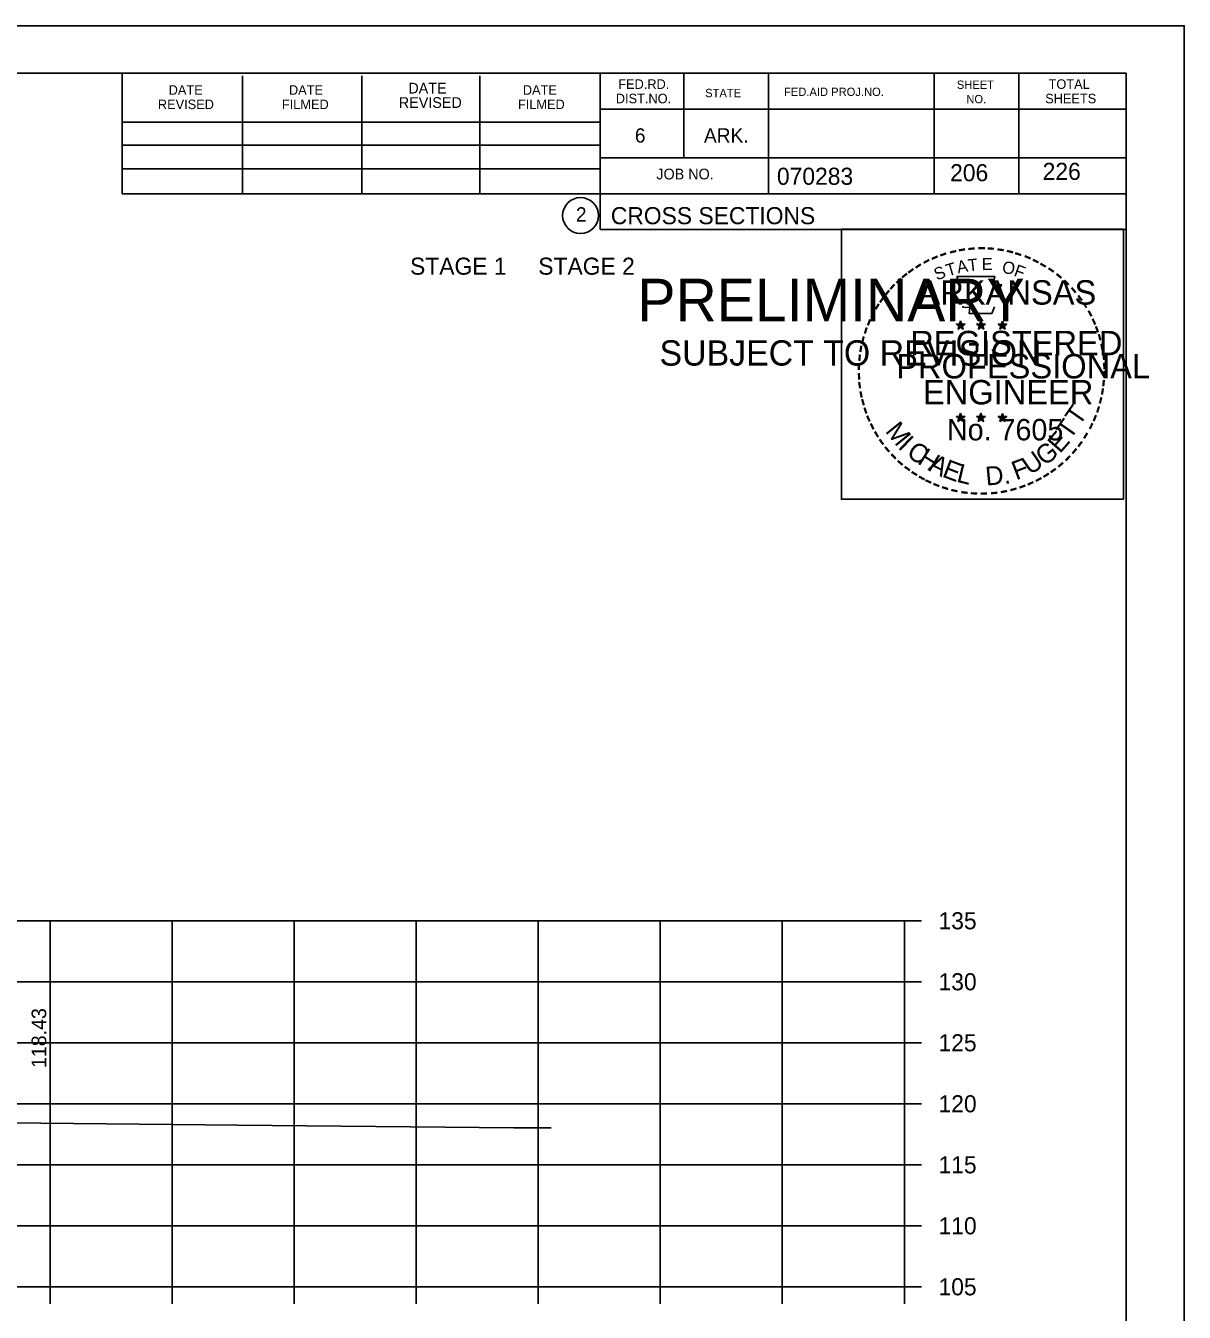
# Model space of a CAD drawing. Extents: x 1175611 to 1176402, y -433344 to -416213.
# Drawn here: x 1175849 to 1175943.9, y -420648.7 to -420543.3 of the extents above; entities that cross this region are included whole.
import ezdxf

# ---------------------------------------------------------------- set-up
doc = ezdxf.new("R2010")
doc.units = 0
for name, color, linetype in [('Default', 7, 'Continuous'), ('R_Axis', 7, 'Continuous'), ('R_Axis Annot', 7, 'Continuous'), ('R_Border', 7, 'Continuous'), ('R_Border Notes', 7, 'Continuous'), ('R_Border PE', 7, 'Continuous'), ('R_Border Prem', 7, 'Continuous'), ('R_Exist Surface', 7, 'Continuous'), ('R_Grid', 7, 'Continuous'), ('R_No Plot', 7, 'Continuous'), ('R_Xsect Elev', 7, 'Continuous')]:
    doc.layers.add(name, color=color, linetype=linetype)

msp = doc.modelspace()

# ---------------------------------------------------------------- linework, layer by layer
at = {"layer": 'R_Axis'}
for p, q in [((1175920.97, -420646.61), (1175920.97, -420616.61)), ((1175922.37, -420616.61), (1175920.97, -420616.61)), ((1175922.37, -420621.61), (1175920.97, -420621.61)), ((1175922.37, -420626.61), (1175920.97, -420626.61)), ((1175922.37, -420631.61), (1175920.97, -420631.61)), ((1175922.37, -420636.61), (1175920.97, -420636.61)), ((1175922.37, -420641.61), (1175920.97, -420641.61)), ((1175640.97, -420646.61), (1175920.97, -420646.61)), ((1175850.97, -420648.01), (1175850.97, -420646.61)), ((1175860.97, -420648.01), (1175860.97, -420646.61)), ((1175870.97, -420648.01), (1175870.97, -420646.61)), ((1175880.97, -420648.01), (1175880.97, -420646.61)), ((1175890.97, -420648.01), (1175890.97, -420646.61)), ((1175900.97, -420648.01), (1175900.97, -420646.61)), ((1175910.97, -420648.01), (1175910.97, -420646.61)), ((1175920.97, -420648.01), (1175920.97, -420646.61)), ((1175922.37, -420646.61), (1175920.97, -420646.61))]:
    msp.add_line(p, q, dxfattribs=at)
at = {"layer": 'R_Border'}
for p, q in [((1175622.97, -420547.15), (1175939.15, -420547.15)), ((1175856.89, -420557.03), (1175856.89, -420547.15)), ((1175866.75, -420557.03), (1175866.75, -420547.35)), ((1175876.51, -420557.03), (1175876.51, -420547.35)), ((1175886.19, -420557.03), (1175886.19, -420547.35)), ((1175896.05, -420547.15), (1175896.05, -420559.95)), ((1175902.89, -420547.15), (1175902.89, -420554.09)), ((1175909.83, -420547.15), (1175909.83, -420557.03)), ((1175923.41, -420547.15), (1175923.41, -420557.03)), ((1175930.35, -420547.15), (1175930.35, -420557.03)), ((1175939.15, -420752.61), (1175939.15, -420547.15)), ((1175939.15, -420550.09), (1175896.05, -420550.09)), ((1175939.15, -420550.07), (1175939.15, -420550.07)), ((1175856.89, -420551.17), (1175896.05, -420551.17)), ((1175856.89, -420553.03), (1175896.05, -420553.03)), ((1175939.15, -420554.09), (1175896.05, -420554.09)), ((1175899.01, -420554.09), (1175939.15, -420554.09)), ((1175856.89, -420557.03), (1175856.89, -420554.97)), ((1175856.89, -420554.97), (1175896.05, -420554.97)), ((1175939.15, -420557.03), (1175856.89, -420557.03)), ((1175896.05, -420559.95), (1175939.15, -420559.95))]:
    msp.add_line(p, q, dxfattribs=at)
msp.add_circle((1175894.44, -420558.81), 1.47, dxfattribs=at)
at = {"layer": 'R_Border PE'}
for p, q in [((1175925.58, -420567.45), (1175925.54, -420567.7)), ((1175925.58, -420567.81), (1175925.58, -420567.45)), ((1175925.58, -420567.45), (1175925.63, -420567.7)), ((1175927.25, -420567.45), (1175927.21, -420567.7)), ((1175927.25, -420567.81), (1175927.25, -420567.45)), ((1175927.25, -420567.45), (1175927.3, -420567.7)), ((1175925.23, -420567.7), (1175925.58, -420567.81)), ((1175925.23, -420567.7), (1175925.49, -420567.75)), ((1175925.23, -420567.7), (1175925.47, -420567.82)), ((1175925.37, -420568.11), (1175925.58, -420567.81)), ((1175925.37, -420568.11), (1175925.49, -420567.87)), ((1175925.37, -420568.11), (1175925.58, -420567.89)), ((1175925.93, -420567.7), (1175925.58, -420567.81)), ((1175925.8, -420568.11), (1175925.58, -420567.81)), ((1175925.8, -420568.11), (1175925.58, -420567.9)), ((1175925.93, -420567.7), (1175925.64, -420567.75)), ((1175925.8, -420568.11), (1175925.66, -420567.82)), ((1175925.93, -420567.7), (1175925.73, -420567.8)), ((1175926.9, -420567.7), (1175927.25, -420567.81)), ((1175926.9, -420567.7), (1175927.16, -420567.75)), ((1175926.9, -420567.7), (1175927.14, -420567.82)), ((1175927.04, -420568.11), (1175927.25, -420567.81)), ((1175927.04, -420568.11), (1175927.16, -420567.87)), ((1175927.04, -420568.11), (1175927.25, -420567.89)), ((1175927.6, -420567.7), (1175927.25, -420567.81)), ((1175927.47, -420568.11), (1175927.25, -420567.81)), ((1175927.47, -420568.11), (1175927.25, -420567.9)), ((1175927.6, -420567.7), (1175927.31, -420567.75)), ((1175927.47, -420568.11), (1175927.33, -420567.82)), ((1175927.6, -420567.7), (1175927.4, -420567.8)), ((1175928.67, -420567.71), (1175929.02, -420567.82)), ((1175928.67, -420567.71), (1175928.92, -420567.76)), ((1175928.67, -420567.71), (1175928.91, -420567.84)), ((1175928.8, -420568.12), (1175929.02, -420567.82)), ((1175928.8, -420568.12), (1175928.93, -420567.88)), ((1175928.8, -420568.12), (1175929.02, -420567.9)), ((1175929.02, -420567.46), (1175928.98, -420567.71)), ((1175929.02, -420567.82), (1175929.02, -420567.46)), ((1175929.02, -420567.46), (1175929.07, -420567.71)), ((1175929.36, -420567.71), (1175929.02, -420567.82)), ((1175929.23, -420568.12), (1175929.02, -420567.82)), ((1175929.23, -420568.12), (1175929.02, -420567.91)), ((1175929.36, -420567.71), (1175929.08, -420567.76)), ((1175929.23, -420568.12), (1175929.09, -420567.83)), ((1175929.36, -420567.71), (1175929.16, -420567.82)), ((1175925.23, -420575.27), (1175925.58, -420575.39)), ((1175925.23, -420575.27), (1175925.48, -420575.32)), ((1175925.23, -420575.27), (1175925.47, -420575.4)), ((1175925.36, -420575.68), (1175925.58, -420575.39)), ((1175925.36, -420575.68), (1175925.49, -420575.44)), ((1175925.36, -420575.68), (1175925.58, -420575.47)), ((1175925.58, -420575.02), (1175925.54, -420575.27)), ((1175925.58, -420575.39), (1175925.58, -420575.02)), ((1175925.58, -420575.02), (1175925.63, -420575.27)), ((1175925.93, -420575.27), (1175925.58, -420575.39)), ((1175925.79, -420575.68), (1175925.58, -420575.39)), ((1175925.79, -420575.68), (1175925.58, -420575.47)), ((1175925.93, -420575.27), (1175925.64, -420575.32)), ((1175925.79, -420575.68), (1175925.66, -420575.39)), ((1175925.93, -420575.27), (1175925.72, -420575.38)), ((1175926.9, -420575.27), (1175927.25, -420575.39)), ((1175926.9, -420575.27), (1175927.15, -420575.32)), ((1175926.9, -420575.27), (1175927.14, -420575.4)), ((1175927.03, -420575.68), (1175927.25, -420575.39)), ((1175927.03, -420575.68), (1175927.16, -420575.44)), ((1175927.03, -420575.68), (1175927.25, -420575.47)), ((1175927.25, -420575.02), (1175927.21, -420575.27)), ((1175927.25, -420575.39), (1175927.25, -420575.02)), ((1175927.25, -420575.02), (1175927.3, -420575.27)), ((1175927.6, -420575.27), (1175927.25, -420575.39)), ((1175927.46, -420575.68), (1175927.25, -420575.39)), ((1175927.46, -420575.68), (1175927.25, -420575.47)), ((1175927.6, -420575.27), (1175927.31, -420575.32)), ((1175927.46, -420575.68), (1175927.32, -420575.39)), ((1175927.6, -420575.27), (1175927.39, -420575.38)), ((1175928.67, -420575.28), (1175929.02, -420575.4)), ((1175928.67, -420575.28), (1175928.92, -420575.33)), ((1175928.67, -420575.28), (1175928.9, -420575.41)), ((1175928.8, -420575.69), (1175929.02, -420575.4)), ((1175928.8, -420575.69), (1175928.93, -420575.45)), ((1175928.8, -420575.69), (1175929.01, -420575.48)), ((1175929.02, -420575.03), (1175928.97, -420575.28)), ((1175929.23, -420575.69), (1175929.01, -420575.48)), ((1175929.02, -420575.4), (1175929.02, -420575.03)), ((1175929.02, -420575.03), (1175929.06, -420575.28)), ((1175929.36, -420575.28), (1175929.02, -420575.4)), ((1175929.23, -420575.69), (1175929.02, -420575.4)), ((1175929.36, -420575.28), (1175929.08, -420575.33)), ((1175929.23, -420575.69), (1175929.09, -420575.4)), ((1175929.36, -420575.28), (1175929.16, -420575.39))]:
    msp.add_line(p, q, dxfattribs=at)
for points in [[(1175925.28, -420563.82), (1175925.54, -420564.65)], [(1175928.79, -420564.75), (1175928.93, -420564.46), (1175928.24, -420564.49), (1175928.39, -420563.82), (1175925.28, -420563.82)], [(1175925.77, -420566.25), (1175925.77, -420566.33), (1175926.33, -420566.35), (1175926.28, -420566.83), (1175928.15, -420566.83), (1175928.35, -420566.29)], [(1175925.58, -420567.45), (1175925.8, -420568.11), (1175925.23, -420567.7), (1175925.93, -420567.7), (1175925.37, -420568.11), (1175925.58, -420567.45)], [(1175927.25, -420567.45), (1175927.47, -420568.11), (1175926.9, -420567.7), (1175927.6, -420567.7), (1175927.04, -420568.11), (1175927.25, -420567.45)], [(1175929.02, -420567.46), (1175929.23, -420568.12), (1175928.67, -420567.71), (1175929.36, -420567.71), (1175928.8, -420568.12), (1175929.02, -420567.46)], [(1175925.58, -420575.02), (1175925.79, -420575.68), (1175925.23, -420575.27), (1175925.93, -420575.27), (1175925.36, -420575.68), (1175925.58, -420575.02)], [(1175927.25, -420575.02), (1175927.46, -420575.68), (1175926.9, -420575.27), (1175927.6, -420575.27), (1175927.03, -420575.68), (1175927.25, -420575.02)], [(1175929.02, -420575.03), (1175929.23, -420575.69), (1175928.67, -420575.28), (1175929.36, -420575.28), (1175928.8, -420575.69), (1175929.02, -420575.03)]]:
    msp.add_lwpolyline(points, dxfattribs=at)
for centre, radius in [((1175925.58, -420567.81), 0.172), ((1175925.58, -420567.81), 0.145), ((1175925.58, -420567.81), 0.116), ((1175925.58, -420567.81), 0.0991), ((1175925.58, -420567.81), 0.0747), ((1175925.58, -420567.81), 0.0495), ((1175925.58, -420567.81), 0.0296), ((1175927.25, -420567.81), 0.172), ((1175927.25, -420567.81), 0.145), ((1175927.25, -420567.81), 0.116), ((1175927.25, -420567.81), 0.0991), ((1175927.25, -420567.81), 0.0747), ((1175927.25, -420567.81), 0.0495), ((1175927.25, -420567.81), 0.0296), ((1175929.02, -420567.83), 0.172), ((1175929.02, -420567.83), 0.145), ((1175929.02, -420567.83), 0.116), ((1175929.02, -420567.83), 0.0991), ((1175929.02, -420567.83), 0.0747), ((1175929.02, -420567.83), 0.0495), ((1175929.02, -420567.83), 0.0296), ((1175925.58, -420575.39), 0.172), ((1175925.58, -420575.39), 0.145), ((1175925.58, -420575.39), 0.116), ((1175925.58, -420575.39), 0.0991), ((1175925.58, -420575.39), 0.0747), ((1175925.58, -420575.39), 0.0495), ((1175925.58, -420575.39), 0.0296), ((1175927.25, -420575.39), 0.172), ((1175927.25, -420575.39), 0.145), ((1175927.25, -420575.39), 0.116), ((1175927.25, -420575.39), 0.0991), ((1175927.25, -420575.39), 0.0747), ((1175927.25, -420575.39), 0.0495), ((1175927.25, -420575.39), 0.0296), ((1175929.01, -420575.4), 0.172), ((1175929.01, -420575.4), 0.145), ((1175929.01, -420575.4), 0.116), ((1175929.01, -420575.4), 0.0991), ((1175929.01, -420575.4), 0.0747), ((1175929.01, -420575.4), 0.0495), ((1175929.01, -420575.4), 0.0296)]:
    msp.add_circle(centre, radius, dxfattribs=at)
at = {"layer": 'R_Exist Surface'}
msp.add_lwpolyline([(1175831.4, -420633.02), (1175866.32, -420633.36), (1175888.97, -420633.58), (1175890.36, -420633.58), (1175892.02, -420633.59)], dxfattribs=at)
at = {"layer": 'R_Grid'}
for p, q in [((1175640.97, -420616.61), (1175920.97, -420616.61)), ((1175850.97, -420646.61), (1175850.97, -420616.61)), ((1175860.97, -420646.61), (1175860.97, -420616.61)), ((1175870.97, -420646.61), (1175870.97, -420616.61)), ((1175880.97, -420646.61), (1175880.97, -420616.61)), ((1175890.97, -420646.61), (1175890.97, -420616.61)), ((1175900.97, -420646.61), (1175900.97, -420616.61)), ((1175910.97, -420646.61), (1175910.97, -420616.61)), ((1175920.97, -420646.61), (1175920.97, -420616.61)), ((1175640.97, -420621.61), (1175920.97, -420621.61)), ((1175640.97, -420626.61), (1175920.97, -420626.61)), ((1175640.97, -420631.61), (1175920.97, -420631.61)), ((1175640.97, -420636.61), (1175920.97, -420636.61)), ((1175640.97, -420641.61), (1175920.97, -420641.61)), ((1175640.97, -420646.61), (1175920.97, -420646.61))]:
    msp.add_line(p, q, dxfattribs=at)
at = {"layer": 'R_No Plot'}
msp.add_line((1175610.57, -420543.25), (1175943.91, -420543.25), dxfattribs=at)
for points in [[(1175610.57, -420543.25), (1175943.91, -420543.25), (1175943.91, -420756.59), (1175610.57, -420756.59)], [(1175915.82, -420559.92), (1175938.92, -420559.92), (1175938.92, -420582.07), (1175915.82, -420582.07)]]:
    msp.add_lwpolyline(points, close=True, dxfattribs=at)

# ---------------------------------------------------------------- texts
at = {"layer": 'Default'}
msp.add_text('STAGE 1     STAGE 2', height=1.4, dxfattribs=at).set_placement((1175880.47, -420563.66))
at = {"layer": 'R_Axis Annot'}
for s, p in [('135', (1175923.77, -420617.31)), ('130', (1175923.77, -420622.31)), ('125', (1175923.77, -420627.31)), ('120', (1175923.77, -420632.31)), ('115', (1175923.77, -420637.31)), ('110', (1175923.77, -420642.31)), ('105', (1175923.77, -420647.31))]:
    msp.add_text(s, height=1.4, dxfattribs=at).set_placement(p)
at = {"layer": 'R_Border'}
for s, height, p in [('DATE', 0.782, (1175860.69, -420548.91)), ('DATE', 0.782, (1175870.55, -420548.91)), ('DATE', 0.879, (1175880.33, -420548.81)), ('DATE', 0.782, (1175889.71, -420548.91)), ('FED.RD.', 0.782, (1175897.53, -420548.43)), ('STATE', 0.684, (1175904.65, -420549.11)), ('FED.AID PROJ.NO.', 0.684, (1175911.11, -420549.01)), ('SHEET', 0.684, (1175925.27, -420548.43)), ('TOTAL', 0.782, (1175932.79, -420548.43)), ('REVISED', 0.782, (1175859.81, -420550.09)), ('FILMED', 0.782, (1175869.97, -420550.09)), ('REVISED', 0.879, (1175879.55, -420549.99)), ('FILMED', 0.782, (1175889.31, -420550.09)), ('DIST.NO.', 0.782, (1175897.33, -420549.61)), ('NO.', 0.684, (1175926.05, -420549.61)), ('SHEETS', 0.782, (1175932.51, -420549.61)), ('6', 1.17, (1175898.89, -420552.83)), ('ARK.', 1.172, (1175904.55, -420552.83)), ('JOB NO.', 0.879, (1175900.65, -420555.85)), ('070283', 1.4, (1175910.53, -420556.29)), ('2', 1.17, (1175894.06, -420559.3)), ('CROSS SECTIONS', 1.4, (1175896.92, -420559.52))]:
    msp.add_text(s, height=height, rotation=360, dxfattribs=at).set_placement(p)
at = {"layer": 'R_Border Notes'}
for s, p in [('206', (1175924.72, -420556)), ('226', (1175932.3, -420555.89))]:
    msp.add_text(s, height=1.4, dxfattribs=at).set_placement(p)
at = {"layer": 'R_Border PE'}
for s, height, rotation, p in [('-', 1.6, 24.3072, (1175923.39, -420562.97)), ('-', 1.6, 19.1761, (1175924.02, -420562.7)), ('-', 1.6, 13.6301, (1175924.77, -420562.46)), ('-', 1.6, 10.2193, (1175925.45, -420562.29)), ('-', 1.6, 5.8968, (1175926.18, -420562.18)), ('-', 1.6, 0.1862, (1175926.95, -420562.11)), ('-', 1.6, 357.743, (1175927.67, -420562.12)), ('-', 1.6, 352.1617, (1175928.42, -420562.18)), ('-', 1.6, 347.2049, (1175929.14, -420562.29)), ('-', 1.6, 342.3362, (1175929.77, -420562.45)), ('-', 1.6, 337.8551, (1175930.51, -420562.67)), ('-', 1.6, 36.2317, (1175921.58, -420564.05)), ('-', 1.6, 34.0636, (1175922.16, -420563.65)), ('-', 1.6, 28.7918, (1175922.76, -420563.28)), ('S', 1, 21.594, (1175923.63, -420564.15)), ('T', 1, 16.4036, (1175924.54, -420563.81)), ('A', 1, 11.2132, (1175925.37, -420563.56)), ('T', 1, 6.0228, (1175926.22, -420563.4)), ('E', 1, 0.8323, (1175927.32, -420563.29)), ('O', 1, 350.4515, (1175928.93, -420563.5)), ('F', 1, 340.0707, (1175929.88, -420563.73)), ('-', 1.6, 334.1211, (1175931.14, -420562.94)), ('-', 1.6, 329.6409, (1175931.72, -420563.23)), ('-', 1.6, 325.8627, (1175932.36, -420563.59)), ('-', 1.6, 42.9622, (1175920.67, -420564.84)), ('-', 1.6, 38.9507, (1175921.1, -420564.43)), ('ARKANSAS', 2, 360, (1175922.13, -420566.11)), ('-', 1.6, 320.5297, (1175932.97, -420564.01)), ('-', 1.6, 315.5786, (1175933.57, -420564.5)), ('-', 1.6, 50.6142, (1175919.82, -420565.81)), ('-', 1.6, 48.423, (1175920.22, -420565.32)), ('-', 1.6, 309.8797, (1175934.14, -420565.05)), ('-', 1.6, 306.6522, (1175934.66, -420565.65)), ('-', 1.6, 58.0706, (1175919.08, -420566.9)), ('-', 1.6, 54.2325, (1175919.41, -420566.37)), ('-', 1.4, 303.6753, (1175935.15, -420566.22)), ('-', 1.6, 67.7743, (1175918.51, -420568.13)), ('-', 1.6, 62.8713, (1175918.77, -420567.51)), ('-', 1.6, 299.6684, (1175935.47, -420566.83)), ('-', 1.6, 294.6628, (1175935.79, -420567.44)), ('-', 1.6, 72.3945, (1175918.29, -420568.76)), ('REGISTERED', 2, 360, (1175921.45, -420570.26)), ('DWB', 0.01, 360, (1175925.57, -420567.82)), ('DWB', 0.01, 360, (1175927.24, -420567.82)), ('DWB', 0.01, 360, (1175929, -420567.83)), ('-', 1.6, 290.5728, (1175936.05, -420568.02)), ('-', 1.6, 285.1233, (1175936.28, -420568.6)), ('-', 1.6, 81.2013, (1175917.96, -420570.18)), ('-', 1.6, 75.461, (1175918.09, -420569.47)), ('-', 1.6, 280.5493, (1175936.48, -420569.34)), ('-', 1.6, 85.1863, (1175917.89, -420570.87)), ('PROFESSIONAL', 2, 360, (1175920.3, -420572.16)), ('-', 1.6, 276.5962, (1175936.65, -420570.11)), ('-', 1.6, 89.0622, (1175917.86, -420571.57)), ('-', 1.6, 274.3301, (1175936.71, -420570.83)), ('-', 1.6, 269.9407, (1175936.74, -420571.46)), ('-', 1.6, 94.1959, (1175917.9, -420572.3)), ('-', 1.6, 98.9479, (1175917.97, -420572.97)), ('ENGINEER', 2, 360, (1175922.49, -420574.29)), ('-', 1.6, 263.5172, (1175936.72, -420572.13)), ('-', 1.6, 101.7149, (1175918.1, -420573.7)), ('-', 1.6, 255.7626, (1175936.54, -420573.46)), ('-', 1.6, 260.9953, (1175936.65, -420572.78)), ('-', 1.6, 105.4578, (1175918.27, -420574.29)), ('-', 1.6, 109.0874, (1175918.48, -420574.93)), ('T', 1.54, 55.055, (1175935.3, -420576.12)), ('-', 1.6, 252.8681, (1175936.36, -420574.18)), ('-', 1.6, 114.0643, (1175918.73, -420575.52)), ('-', 1.6, 115.7289, (1175919.04, -420576.14)), ('M', 1.54, 308.9175, (1175919.35, -420576.5)), ('No. 7605', 1.757, 360, (1175924.46, -420577.24)), ('DWB', 0.01, 360, (1175925.56, -420575.39)), ('DWB', 0.01, 360, (1175927.23, -420575.39)), ('DWB', 0.01, 360, (1175929, -420575.4)), ('T', 1.54, 55.055, (1175934.57, -420577.24)), ('-', 1.6, 244.6197, (1175935.87, -420575.48)), ('-', 1.6, 247.8887, (1175936.14, -420574.85)), ('-', 1.6, 120.4471, (1175919.4, -420576.73)), ('I', 1.54, 316.4636, (1175920.39, -420577.82)), ('E', 1.54, 48.7313, (1175933.72, -420578.37)), ('-', 1.6, 239.0712, (1175935.48, -420576.23)), ('-', 1.6, 125.8934, (1175919.8, -420577.29)), ('-', 1.6, 130.7181, (1175920.26, -420577.84)), ('C', 1.54, 324.0197, (1175921.06, -420578.44)), ('H', 1.54, 327.5342, (1175921.97, -420579.09)), ('G', 1.54, 38.2173, (1175932.47, -420579.39)), ('-', 1.6, 231.2538, (1175934.65, -420577.45)), ('-', 1.6, 233.8452, (1175935.08, -420576.89)), ('-', 1.6, 134.2238, (1175920.78, -420578.38)), ('-', 1.6, 138.9338, (1175921.3, -420578.85)), ('A', 1.54, 332.5513, (1175922.83, -420579.63)), ('E', 1.54, 339.2068, (1175923.99, -420580.19)), ('F', 1.54, 20.8202, (1175930.13, -420580.52)), ('U', 1.54, 34.4052, (1175931.27, -420580.12)), ('-', 1.6, 221.0851, (1175933.65, -420578.53)), ('-', 1.6, 225.7653, (1175934.17, -420578.02)), ('-', 1.6, 144.6463, (1175921.86, -420579.25)), ('-', 1.6, 148.0898, (1175922.42, -420579.62)), ('L', 1.54, 346.2929, (1175925.18, -420580.62)), ('D.', 1.54, 5.2602, (1175927.68, -420580.95)), ('-', 1.6, 212.2491, (1175932.56, -420579.38)), ('-', 1.6, 215.7363, (1175933.1, -420579)), ('-', 1.6, 151.5704, (1175923, -420579.95)), ('-', 1.6, 154.6002, (1175923.52, -420580.2)), ('-', 1.6, 158.5612, (1175924.15, -420580.45)), ('-', 1.6, 162.7983, (1175924.83, -420580.66)), ('-', 1.6, 195.4743, (1175930.09, -420580.56)), ('-', 1.6, 200.7184, (1175930.76, -420580.32)), ('-', 1.6, 204.2516, (1175931.38, -420580.05)), ('-', 1.6, 207.3568, (1175932.01, -420579.73)), ('-', 1.6, 167.5555, (1175925.55, -420580.83)), ('-', 1.6, 173.1155, (1175926.32, -420580.94)), ('-', 1.6, 176.5183, (1175927.07, -420580.99)), ('-', 1.6, 181.5918, (1175927.81, -420580.97)), ('-', 1.6, 185.8167, (1175928.62, -420580.9)), ('-', 1.6, 191.2858, (1175929.36, -420580.76))]:
    msp.add_text(s, height=height, rotation=rotation, dxfattribs=at).set_placement(p)
at = {"layer": 'R_Border Prem'}
for s, height, p in [('PRELIMINARY', 3.5, (1175899.1, -420567.49)), ('DWB', 0.01, (1175899.85, -420565.64)), ('SUBJECT TO REVISION', 2.0751, (1175900.91, -420571.11))]:
    msp.add_text(s, height=height, rotation=360, dxfattribs=at).set_placement(p)
at = {"layer": 'R_Xsect Elev'}
msp.add_text('118.43', height=1.2, rotation=90, dxfattribs=at).set_placement((1175850.66, -420628.68))

doc.saveas('drawing.dxf')
